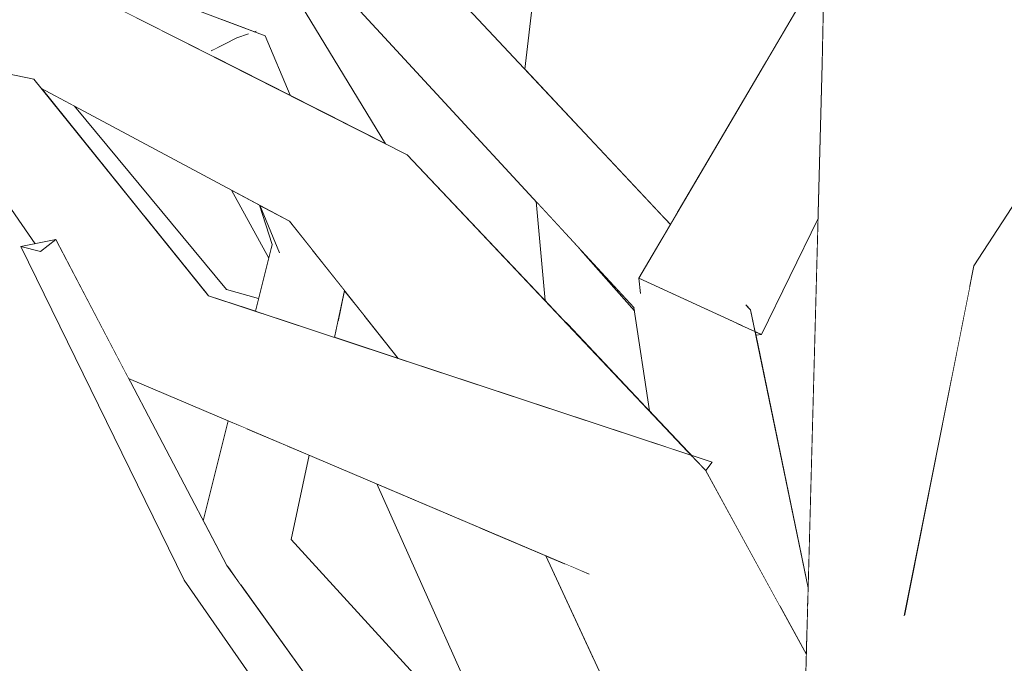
# Model space of a CAD drawing. Extents: x -289599 to -184549, y 66678 to 295474.
# Tile 397 of 656: x -261610 to -261497, y 71573 to 71647. Entities that reach past the tile are written whole.
import ezdxf

# ---------------------------------------------------------------- set-up
doc = ezdxf.new("R2010")
doc.units = 0
doc.header["$MEASUREMENT"] = 0
doc.linetypes.add('Wipeout_Contour', pattern=[1000, 0, -1000])
doc.layers.add('arch drzewa', color=8, linetype='Continuous')
doc.layers.add('arch drzewa_Nr_Pióra__4', color=8, linetype='Continuous', lineweight=9)

msp = doc.modelspace()

# ---------------------------------------------------------------- wipeouts: each hides what was drawn before it
at = {"color": 254, "linetype": 'Wipeout_Contour', "lineweight": 0, "ltscale": 1273682.417204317}
msp.add_wipeout([(-261575.58, 71653.46), (-261536.09, 71622.04), (-261535.09, 71623.74), (-261565.45, 71656.11)], dxfattribs=at).dxf.layer = 'arch drzewa'
at = {"color": 254, "linetype": 'Wipeout_Contour', "lineweight": 0, "ltscale": 1273455.71139091}
msp.add_wipeout([(-261502.53, 71641.28), (-261500.62, 71616.32), (-261500.09, 71618.96), (-261485.41, 71641.63)], dxfattribs=at).dxf.layer = 'arch drzewa'
at = {"color": 254, "linetype": 'Wipeout_Contour', "lineweight": 0, "ltscale": 1592143.052614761}
msp.add_wipeout([(-261587.07, 71581.54), (-261574.06, 71564.59), (-261572.98, 71564.82), (-261572.01, 71564.64), (-261586.26, 71584.39)], dxfattribs=at).dxf.layer = 'arch drzewa'

# ---------------------------------------------------------------- next in the draw order: wipeouts: each hides what was drawn before it
at = {"color": 254, "linetype": 'Wipeout_Contour', "lineweight": 0, "ltscale": 955099.524257}
msp.add_wipeout([(-261502.73, 71605.73), (-261500.62, 71616.32), (-261502.53, 71641.28)], dxfattribs=at).dxf.layer = 'arch drzewa'
at = {"color": 254, "linetype": 'Wipeout_Contour', "lineweight": 0, "ltscale": 955375.522666}
msp.add_wipeout([(-261586.26, 71584.39), (-261605.97, 71621.98), (-261607.74, 71620.61)], dxfattribs=at).dxf.layer = 'arch drzewa'
at = {"color": 254, "linetype": 'Wipeout_Contour', "lineweight": 0, "ltscale": 1592127.379906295}
msp.add_wipeout([(-261574.06, 71564.59), (-261587.07, 71581.54), (-261572.23, 71561.16), (-261574.08, 71564.4), (-261574.18, 71564.54)], dxfattribs=at).dxf.layer = 'arch drzewa'

# ---------------------------------------------------------------- next in the draw order: wipeouts: each hides what was drawn before it
at = {"color": 254, "linetype": 'Wipeout_Contour', "lineweight": 0, "ltscale": 2228522.661334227}
msp.add_wipeout([(-261502.53, 71641.28), (-261517.59, 71642.2), (-261510.76, 71513.5), (-261503.26, 71513.5), (-261503.13, 71535.95), (-261508.07, 71578.99), (-261502.73, 71605.73)], dxfattribs=at).dxf.layer = 'arch drzewa'
at = {"color": 254, "linetype": 'Wipeout_Contour', "lineweight": 0, "ltscale": 1910576.01579941}
msp.add_wipeout([(-261587.07, 71581.54), (-261591.18, 71582.72), (-261577.36, 71564.9), (-261575.35, 71564.52), (-261575.19, 71564.32), (-261572.23, 71561.16)], dxfattribs=at).dxf.layer = 'arch drzewa'

# ---------------------------------------------------------------- next in the draw order: wipeouts: each hides what was drawn before it
at = {"color": 254, "linetype": 'Wipeout_Contour', "lineweight": 0, "ltscale": 3183689.563935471}
msp.add_wipeout([(-261502.73, 71651.82), (-261502.53, 71641.28), (-261485.41, 71641.63), (-261484.84, 71642.51), (-261489.32, 71668.94), (-261495.21, 71678.48), (-261493.78, 71671.67), (-261496.25, 71667.97), (-261501.63, 71648.56), (-261502.36, 71650.82)], dxfattribs=at).dxf.layer = 'arch drzewa'
at = {"color": 254, "linetype": 'Wipeout_Contour', "lineweight": 0, "ltscale": 1910154.392156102}
msp.add_wipeout([(-261521.05, 71513.5), (-261516.01, 71513.5), (-261518.85, 71519.6), (-261512.02, 71513.5), (-261510.76, 71513.5), (-261517.59, 71642.2)], dxfattribs=at).dxf.layer = 'arch drzewa'
at = {"color": 254, "linetype": 'Wipeout_Contour', "lineweight": 0, "ltscale": 1591729.014239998}
msp.add_wipeout([(-261494.1, 71611.84), (-261502.75, 71535.38), (-261501.79, 71535.8), (-261495.36, 71547.64), (-261489.31, 71560.35)], dxfattribs=at).dxf.layer = 'arch drzewa'
at = {"color": 254, "linetype": 'Wipeout_Contour', "lineweight": 0, "ltscale": 955296.851962}
msp.add_wipeout([(-261577.36, 71564.9), (-261591.18, 71582.72), (-261578.94, 71565.13)], dxfattribs=at).dxf.layer = 'arch drzewa'

# ---------------------------------------------------------------- next in the draw order: wipeouts: each hides what was drawn before it
at = {"color": 254, "linetype": 'Wipeout_Contour', "lineweight": 0, "ltscale": 955124.157194}
msp.add_wipeout([(-261502.73, 71651.82), (-261503.85, 71653.25), (-261502.53, 71641.28)], dxfattribs=at).dxf.layer = 'arch drzewa'
at = {"color": 254, "linetype": 'Wipeout_Contour', "lineweight": 0, "ltscale": 955347.794942}
msp.add_wipeout([(-261607.74, 71620.61), (-261587.07, 71581.54), (-261586.26, 71584.39)], dxfattribs=at).dxf.layer = 'arch drzewa'
at = {"color": 254, "linetype": 'Wipeout_Contour', "lineweight": 0, "ltscale": 955067.093328}
msp.add_wipeout([(-261502.75, 71535.38), (-261494.1, 71611.84), (-261500.09, 71618.96)], dxfattribs=at).dxf.layer = 'arch drzewa'
at = {"color": 254, "linetype": 'Wipeout_Contour', "lineweight": 0, "ltscale": 2228709.320209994}
msp.add_wipeout([(-261531.86, 71614.01), (-261539.3, 71614.16), (-261519.25, 71580.46), (-261519.22, 71581.81), (-261525.85, 71613.89), (-261527.91, 71613.93), (-261526.72, 71612)], dxfattribs=at).dxf.layer = 'arch drzewa'
at = {"color": 254, "linetype": 'Wipeout_Contour', "lineweight": 0, "ltscale": 955121.855335}
msp.add_wipeout([(-261522.49, 71579.75), (-261519.42, 71574.14), (-261519.27, 71579.67)], dxfattribs=at).dxf.layer = 'arch drzewa'

# ---------------------------------------------------------------- next in the draw order: wipeouts: each hides what was drawn before it
at = {"color": 254, "linetype": 'Wipeout_Contour', "lineweight": 0, "ltscale": 1591923.535939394}
msp.add_wipeout([(-261517.59, 71642.2), (-261502.53, 71641.28), (-261503.85, 71653.25), (-261513.21, 71667.18), (-261516.7, 71694.71)], dxfattribs=at).dxf.layer = 'arch drzewa'
at = {"color": 254, "linetype": 'Wipeout_Contour', "lineweight": 0, "ltscale": 955379.316168}
msp.add_wipeout([(-261587.07, 71581.54), (-261607.74, 71620.61), (-261610, 71621.19)], dxfattribs=at).dxf.layer = 'arch drzewa'
at = {"color": 254, "linetype": 'Wipeout_Contour', "lineweight": 0, "ltscale": 1591765.906158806}
msp.add_wipeout([(-261500.09, 71618.96), (-261508.07, 71578.99), (-261503.13, 71535.95), (-261503.12, 71535.65), (-261502.75, 71535.38)], dxfattribs=at).dxf.layer = 'arch drzewa'
at = {"color": 254, "linetype": 'Wipeout_Contour', "lineweight": 0, "ltscale": 2547086.848787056}
msp.add_wipeout([(-261539.3, 71614.16), (-261537.51, 71602.23), (-261532.66, 71597.09), (-261530.29, 71596.31), (-261531.02, 71595.34), (-261522.49, 71579.75), (-261519.27, 71579.67), (-261519.25, 71580.46)], dxfattribs=at).dxf.layer = 'arch drzewa'

# ---------------------------------------------------------------- next in the draw order: wipeouts: each hides what was drawn before it
at = {"color": 254, "linetype": 'Wipeout_Contour', "lineweight": 0, "ltscale": 1910444.042613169}
msp.add_wipeout([(-261536.09, 71622.04), (-261575.58, 71653.46), (-261539.3, 71614.16), (-261531.86, 71614.01), (-261538.56, 71615.82), (-261538.74, 71617.54)], dxfattribs=at).dxf.layer = 'arch drzewa'
at = {"color": 254, "linetype": 'Wipeout_Contour', "lineweight": 0, "ltscale": 1591767.304024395}
msp.add_wipeout([(-261500.09, 71618.96), (-261494.1, 71611.84), (-261474.63, 71647.04), (-261475.32, 71646.79), (-261478.65, 71652.05)], dxfattribs=at).dxf.layer = 'arch drzewa'
at = {"color": 254, "linetype": 'Wipeout_Contour', "lineweight": 0, "ltscale": 1273545.355346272}
msp.add_wipeout([(-261524.6, 71611.03), (-261518.07, 71624.41), (-261517.59, 71642.2), (-261517.5, 71647.31)], dxfattribs=at).dxf.layer = 'arch drzewa'
at = {"color": 254, "linetype": 'Wipeout_Contour', "lineweight": 0, "ltscale": 955354.327292}
msp.add_wipeout([(-261610, 71621.19), (-261591.18, 71582.72), (-261587.07, 71581.54)], dxfattribs=at).dxf.layer = 'arch drzewa'
at = {"color": 254, "linetype": 'Wipeout_Contour', "lineweight": 0, "ltscale": 955164.807061}
msp.add_wipeout([(-261525.85, 71613.89), (-261526.26, 71614.33), (-261526.33, 71614.27)], dxfattribs=at).dxf.layer = 'arch drzewa'
at = {"color": 254, "linetype": 'Wipeout_Contour', "lineweight": 0, "ltscale": 1910320.077003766}
msp.add_wipeout([(-261544.56, 71583.45), (-261547.32, 71584.62), (-261519.96, 71554.09), (-261519.42, 71574.14), (-261531.04, 71595.38), (-261534.95, 71594.05)], dxfattribs=at).dxf.layer = 'arch drzewa'

# ---------------------------------------------------------------- next in the draw order: linework, layer by layer
at = {"layer": 'arch drzewa_Nr_Pióra__4', "linetype": 'Continuous'}
for p, q in [((-261500.09, 71618.96), (-261478.65, 71652.05)), ((-261508.15, 71578.61), (-261500.09, 71618.96))]:
    msp.add_line(p, q, dxfattribs=at)

# ---------------------------------------------------------------- next in the draw order: wipeouts: each hides what was drawn before it
at = {"color": 254, "linetype": 'Wipeout_Contour', "lineweight": 0, "ltscale": 955407.982887}
msp.add_wipeout([(-261605.97, 71621.98), (-261610, 71621.19), (-261607.74, 71620.61)], dxfattribs=at).dxf.layer = 'arch drzewa'
at = {"color": 254, "linetype": 'Wipeout_Contour', "lineweight": 0, "ltscale": 955211.105584}
msp.add_wipeout([(-261539.3, 71614.16), (-261545.45, 71620.82), (-261539.24, 71613.76)], dxfattribs=at).dxf.layer = 'arch drzewa'
at = {"color": 254, "linetype": 'Wipeout_Contour', "lineweight": 0, "ltscale": 955166.736426}
msp.add_wipeout([(-261527.91, 71613.93), (-261525.85, 71613.89), (-261526.33, 71614.27)], dxfattribs=at).dxf.layer = 'arch drzewa'
at = {"color": 254, "linetype": 'Wipeout_Contour', "lineweight": 0, "ltscale": 1273533.662834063}
msp.add_wipeout([(-261547.32, 71584.62), (-261549.46, 71585.53), (-261520.78, 71523.76), (-261519.96, 71554.09)], dxfattribs=at).dxf.layer = 'arch drzewa'

# ---------------------------------------------------------------- next in the draw order: wipeouts: each hides what was drawn before it
at = {"color": 254, "linetype": 'Wipeout_Contour', "lineweight": 0, "ltscale": 3183896.183847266}
msp.add_wipeout([(-261517.39, 71653.85), (-261538.74, 71617.54), (-261526.72, 71612), (-261527.91, 71613.93), (-261526.33, 71614.27), (-261526.26, 71614.33), (-261525.85, 71613.89), (-261525.33, 71611.36), (-261524.6, 71611.03), (-261517.5, 71647.31)], dxfattribs=at).dxf.layer = 'arch drzewa'

# ---------------------------------------------------------------- next in the draw order: linework, layer by layer
at = {"layer": 'arch drzewa_Nr_Pióra__4', "linetype": 'Continuous'}
msp.add_line((-261517.59, 71642.2), (-261516.7, 71694.71), dxfattribs=at)

# ---------------------------------------------------------------- next in the draw order: wipeouts: each hides what was drawn before it
at = {"color": 254, "linetype": 'Wipeout_Contour', "lineweight": 0, "ltscale": 1273584.021224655}
msp.add_wipeout([(-261538.74, 71617.54), (-261538.56, 71615.82), (-261531.86, 71614.01), (-261526.72, 71612)], dxfattribs=at).dxf.layer = 'arch drzewa'
at = {"color": 254, "linetype": 'Wipeout_Contour', "lineweight": 0, "ltscale": 955159.181431}
msp.add_wipeout([(-261524.6, 71611.03), (-261525.33, 71611.36), (-261525.25, 71610.96)], dxfattribs=at).dxf.layer = 'arch drzewa'

# ---------------------------------------------------------------- next in the draw order: linework, layer by layer
at = {"layer": 'arch drzewa_Nr_Pióra__4', "linetype": 'Continuous'}
msp.add_line((-261525.85, 71613.89), (-261526.39, 71614.46), dxfattribs=at)

# ---------------------------------------------------------------- next in the draw order: wipeouts: each hides what was drawn before it
at = {"color": 254, "linetype": 'Wipeout_Contour', "lineweight": 0, "ltscale": 1273656.758702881}
msp.add_wipeout([(-261565.44, 71631.77), (-261579.01, 71624.1), (-261535.43, 71598.01), (-261532.66, 71597.09)], dxfattribs=at).dxf.layer = 'arch drzewa'
at = {"color": 254, "linetype": 'Wipeout_Contour', "lineweight": 0, "ltscale": 1273529.478884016}
msp.add_wipeout([(-261524.6, 71611.03), (-261525.25, 71610.96), (-261519.22, 71581.81), (-261518.07, 71624.41)], dxfattribs=at).dxf.layer = 'arch drzewa'

# ---------------------------------------------------------------- next in the draw order: linework, layer by layer
at = {"layer": 'arch drzewa_Nr_Pióra__4', "linetype": 'Continuous'}
for p, q in [((-261524.6, 71611.03), (-261518.07, 71624.41)), ((-261519.22, 71581.81), (-261525.85, 71613.89)), ((-261525.25, 71610.96), (-261524.6, 71611.03))]:
    msp.add_line(p, q, dxfattribs=at)

# ---------------------------------------------------------------- next in the draw order: wipeouts: each hides what was drawn before it
at = {"color": 254, "linetype": 'Wipeout_Contour', "lineweight": 0, "ltscale": 2866737.193889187}
msp.add_wipeout([(-261675.89, 71681.25), (-261675.13, 71678.86), (-261674.59, 71678.36), (-261669.47, 71673.86), (-261653.66, 71667.46), (-261652.39, 71667.54), (-261652.23, 71666.89), (-261565.44, 71631.77), (-261671.67, 71685.62)], dxfattribs=at).dxf.layer = 'arch drzewa'
at = {"color": 254, "linetype": 'Wipeout_Contour', "lineweight": 0, "ltscale": 1273596.174786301}
msp.add_wipeout([(-261524, 71642.61), (-261537.56, 71641.65), (-261534.32, 71625.06), (-261532.44, 71628.26)], dxfattribs=at).dxf.layer = 'arch drzewa'
at = {"color": 254, "linetype": 'Wipeout_Contour', "lineweight": 0, "ltscale": 1273681.545342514}
msp.add_wipeout([(-261535.43, 71598.01), (-261579.01, 71624.1), (-261566.48, 71608.28), (-261561.36, 71606.59)], dxfattribs=at).dxf.layer = 'arch drzewa'
at = {"color": 254, "linetype": 'Wipeout_Contour', "lineweight": 0, "ltscale": 1273559.193705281}
msp.add_wipeout([(-261532.85, 71596.68), (-261532.94, 71596.52), (-261531.04, 71595.38), (-261532.57, 71597)], dxfattribs=at).dxf.layer = 'arch drzewa'

# ---------------------------------------------------------------- next in the draw order: wipeouts: each hides what was drawn before it
at = {"color": 254, "linetype": 'Wipeout_Contour', "lineweight": 0, "ltscale": 2229342.572841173}
msp.add_wipeout([(-261565.44, 71631.77), (-261652.23, 71666.89), (-261651.23, 71662.81), (-261610.27, 71640.85), (-261608.51, 71640.5), (-261607.68, 71639.46), (-261579.01, 71624.1)], dxfattribs=at).dxf.layer = 'arch drzewa'
at = {"color": 254, "linetype": 'Wipeout_Contour', "lineweight": 0, "ltscale": 1273604.803236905}
msp.add_wipeout([(-261537.56, 71641.65), (-261535.63, 71624.31), (-261535.09, 71623.74), (-261534.32, 71625.06)], dxfattribs=at).dxf.layer = 'arch drzewa'
at = {"color": 254, "linetype": 'Wipeout_Contour', "lineweight": 0, "ltscale": 955170.891564}
msp.add_wipeout([(-261534.95, 71594.05), (-261531.04, 71595.38), (-261532.94, 71596.52)], dxfattribs=at).dxf.layer = 'arch drzewa'

# ---------------------------------------------------------------- next in the draw order: wipeouts: each hides what was drawn before it
at = {"color": 254, "linetype": 'Wipeout_Contour', "lineweight": 0, "ltscale": 955351.05289}
msp.add_wipeout([(-261581.83, 71645.47), (-261587.72, 71643.07), (-261578.96, 71638.63)], dxfattribs=at).dxf.layer = 'arch drzewa'
at = {"color": 254, "linetype": 'Wipeout_Contour', "lineweight": 0, "ltscale": 955226.487415}
msp.add_wipeout([(-261551.55, 71641.29), (-261535.63, 71624.31), (-261537.56, 71641.65)], dxfattribs=at).dxf.layer = 'arch drzewa'
at = {"color": 254, "linetype": 'Wipeout_Contour', "lineweight": 0, "ltscale": 2228918.752191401}
msp.add_wipeout([(-261597.6, 71606.01), (-261597.58, 71605.97), (-261532.85, 71596.68), (-261532.57, 71597), (-261532.17, 71596.58), (-261530.29, 71596.31), (-261588.35, 71615.51)], dxfattribs=at).dxf.layer = 'arch drzewa'

# ---------------------------------------------------------------- next in the draw order: wipeouts: each hides what was drawn before it
at = {"color": 254, "linetype": 'Wipeout_Contour', "lineweight": 0, "ltscale": 1592026.678124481}
msp.add_wipeout([(-261530.19, 71730.81), (-261537.56, 71641.65), (-261524, 71642.61), (-261519.89, 71649.6), (-261525.13, 71723.14)], dxfattribs=at).dxf.layer = 'arch drzewa'
at = {"color": 254, "linetype": 'Wipeout_Contour', "lineweight": 0, "ltscale": 955407.22336}
msp.add_wipeout([(-261588.35, 71615.51), (-261608.51, 71640.5), (-261618.79, 71636.6)], dxfattribs=at).dxf.layer = 'arch drzewa'
at = {"color": 254, "linetype": 'Wipeout_Contour', "lineweight": 0, "ltscale": 1592188.506176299}
msp.add_wipeout([(-261580.19, 71620.45), (-261579.87, 71612.71), (-261573.85, 71610.71), (-261572.69, 71616.12), (-261576.36, 71620.75)], dxfattribs=at).dxf.layer = 'arch drzewa'
at = {"color": 254, "linetype": 'Wipeout_Contour', "lineweight": 0, "ltscale": 1910483.452207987}
msp.add_wipeout([(-261532.85, 71596.68), (-261597.58, 71605.97), (-261597.57, 71605.96), (-261544.56, 71583.45), (-261534.95, 71594.05), (-261532.94, 71596.52)], dxfattribs=at).dxf.layer = 'arch drzewa'
at = {"color": 254, "linetype": 'Wipeout_Contour', "lineweight": 0, "ltscale": 1273554.753530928}
msp.add_wipeout([(-261530.29, 71596.31), (-261532.17, 71596.58), (-261531.04, 71595.38), (-261531.02, 71595.34)], dxfattribs=at).dxf.layer = 'arch drzewa'

# ---------------------------------------------------------------- next in the draw order: linework, layer by layer
at = {"layer": 'arch drzewa_Nr_Pióra__4', "linetype": 'Continuous'}
for p, q in [((-261521.05, 71513.5), (-261517.59, 71642.2)), ((-261519.42, 71574.14), (-261531.04, 71595.38)), ((-261530.29, 71596.31), (-261531.02, 71595.34))]:
    msp.add_line(p, q, dxfattribs=at)

# ---------------------------------------------------------------- next in the draw order: wipeouts: each hides what was drawn before it
at = {"color": 254, "linetype": 'Wipeout_Contour', "lineweight": 0, "ltscale": 1273674.626517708}
msp.add_wipeout([(-261537.78, 71711.45), (-261537.56, 71641.65), (-261530.19, 71730.81), (-261531.68, 71733.07)], dxfattribs=at).dxf.layer = 'arch drzewa'
at = {"color": 254, "linetype": 'Wipeout_Contour', "lineweight": 0, "ltscale": 1592493.467401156}
msp.add_wipeout([(-261636.75, 71644.82), (-261642.21, 71642.62), (-261608.51, 71640.5), (-261638.21, 71646.45), (-261637.28, 71645.67)], dxfattribs=at).dxf.layer = 'arch drzewa'
at = {"color": 254, "linetype": 'Wipeout_Contour', "lineweight": 0, "ltscale": 1592325.513444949}
msp.add_wipeout([(-261588.35, 71615.51), (-261618.79, 71636.6), (-261608.36, 71621.51), (-261605.97, 71621.98), (-261597.6, 71606.01)], dxfattribs=at).dxf.layer = 'arch drzewa'
at = {"color": 254, "linetype": 'Wipeout_Contour', "lineweight": 0, "ltscale": 1592027.447008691}
msp.add_wipeout([(-261549.16, 71624.85), (-261547.07, 71612.34), (-261537.51, 71602.23), (-261539.24, 71613.76), (-261545.45, 71620.82)], dxfattribs=at).dxf.layer = 'arch drzewa'
at = {"color": 254, "linetype": 'Wipeout_Contour', "lineweight": 0, "ltscale": 955324.062595}
msp.add_wipeout([(-261580.19, 71620.45), (-261581.36, 71613.2), (-261579.87, 71612.71)], dxfattribs=at).dxf.layer = 'arch drzewa'
at = {"color": 254, "linetype": 'Wipeout_Contour', "lineweight": 0, "ltscale": 1273724.063685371}
msp.add_wipeout([(-261573.44, 71612.6), (-261573.85, 71610.71), (-261566.48, 71608.28), (-261570.4, 71613.23)], dxfattribs=at).dxf.layer = 'arch drzewa'
at = {"color": 254, "linetype": 'Wipeout_Contour', "lineweight": 0, "ltscale": 1592054.980709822}
msp.add_wipeout([(-261578.84, 71587.39), (-261584.67, 71582.19), (-261577.81, 71572.68), (-261536.2, 71536.28), (-261535.07, 71539.58)], dxfattribs=at).dxf.layer = 'arch drzewa'

# ---------------------------------------------------------------- next in the draw order: linework, layer by layer
at = {"layer": 'arch drzewa_Nr_Pióra__4', "linetype": 'Continuous'}
for p, q in [((-261539.24, 71613.76), (-261545.45, 71620.82)), ((-261524.6, 71611.03), (-261538.74, 71617.54)), ((-261538.74, 71617.54), (-261538.55, 71615.78)), ((-261539.3, 71614.16), (-261539.27, 71614.12)), ((-261537.51, 71602.23), (-261539.3, 71614.16))]:
    msp.add_line(p, q, dxfattribs=at)

# ---------------------------------------------------------------- next in the draw order: wipeouts: each hides what was drawn before it
at = {"color": 254, "linetype": 'Wipeout_Contour', "lineweight": 0, "ltscale": 4457917.780427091}
msp.add_wipeout([(-261550.91, 71649.88), (-261551.88, 71641.64), (-261551.55, 71641.29), (-261537.56, 71641.65), (-261537.78, 71711.45), (-261538.37, 71709.74), (-261541.47, 71710.01), (-261537.84, 71727.72), (-261537.88, 71742.48), (-261539.71, 71745.25), (-261547.14, 71682.01), (-261540.86, 71671.67), (-261543.34, 71667.97), (-261550.23, 71648.56)], dxfattribs=at).dxf.layer = 'arch drzewa'
at = {"color": 254, "linetype": 'Wipeout_Contour', "lineweight": 0, "ltscale": 2547705.834830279}
msp.add_wipeout([(-261614.32, 71656.55), (-261600.56, 71649.58), (-261586.74, 71646.55), (-261586.66, 71646.66), (-261586.54, 71646.96), (-261584.62, 71646.08), (-261581.83, 71645.47), (-261613.37, 71657.41)], dxfattribs=at).dxf.layer = 'arch drzewa'
at = {"color": 254, "linetype": 'Wipeout_Contour', "lineweight": 0, "ltscale": 1273974.326903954}
msp.add_wipeout([(-261642.68, 71642.43), (-261618.79, 71636.6), (-261608.51, 71640.5), (-261642.21, 71642.62)], dxfattribs=at).dxf.layer = 'arch drzewa'
at = {"color": 254, "linetype": 'Wipeout_Contour', "lineweight": 0, "ltscale": 1273647.454881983}
msp.add_wipeout([(-261549.16, 71624.85), (-261550.57, 71626.37), (-261549.54, 71614.95), (-261547.07, 71612.34)], dxfattribs=at).dxf.layer = 'arch drzewa'
at = {"color": 254, "linetype": 'Wipeout_Contour', "lineweight": 0, "ltscale": 1273769.512513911}
msp.add_wipeout([(-261582.12, 71613.45), (-261581.36, 71613.2), (-261580.19, 71620.45), (-261581.02, 71621.43)], dxfattribs=at).dxf.layer = 'arch drzewa'
at = {"color": 254, "linetype": 'Wipeout_Contour', "lineweight": 0, "ltscale": 955298.374517}
msp.add_wipeout([(-261572.69, 71616.12), (-261573.44, 71612.6), (-261570.4, 71613.23)], dxfattribs=at).dxf.layer = 'arch drzewa'
at = {"color": 254, "linetype": 'Wipeout_Contour', "lineweight": 0, "ltscale": 955301.539919}
msp.add_wipeout([(-261579.28, 71598.19), (-261578.84, 71587.39), (-261576.76, 71597.12)], dxfattribs=at).dxf.layer = 'arch drzewa'
at = {"color": 254, "linetype": 'Wipeout_Contour', "lineweight": 0, "ltscale": 955211.315105}
msp.add_wipeout([(-261557.21, 71588.82), (-261543.72, 71573.17), (-261549.46, 71585.53)], dxfattribs=at).dxf.layer = 'arch drzewa'

# ---------------------------------------------------------------- next in the draw order: linework, layer by layer
at = {"layer": 'arch drzewa_Nr_Pióra__4', "linetype": 'Continuous'}
for p, q in [((-261535.09, 71623.74), (-261565.45, 71656.11)), ((-261538.74, 71617.54), (-261517.39, 71653.85)), ((-261551.88, 71641.64), (-261550.91, 71649.88)), ((-261608.51, 71640.5), (-261638.26, 71646.46)), ((-261608.36, 71621.51), (-261618.79, 71636.6)), ((-261531.04, 71595.38), (-261565.44, 71631.77)), ((-261549.54, 71614.95), (-261550.57, 71626.37)), ((-261573.85, 71610.71), (-261572.69, 71616.12))]:
    msp.add_line(p, q, dxfattribs=at)

# ---------------------------------------------------------------- next in the draw order: wipeouts: each hides what was drawn before it
at = {"color": 254, "linetype": 'Wipeout_Contour', "lineweight": 0, "ltscale": 2229191.284152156}
msp.add_wipeout([(-261600.56, 71649.58), (-261587.72, 71643.07), (-261581.83, 71645.47), (-261584.62, 71646.08), (-261583.84, 71645.7), (-261587.89, 71643.85), (-261586.74, 71646.55)], dxfattribs=at).dxf.layer = 'arch drzewa'
at = {"color": 254, "linetype": 'Wipeout_Contour', "lineweight": 0, "ltscale": 955328.79706}
msp.add_wipeout([(-261582.95, 71613.72), (-261582.12, 71613.45), (-261581.02, 71621.43)], dxfattribs=at).dxf.layer = 'arch drzewa'
at = {"color": 254, "linetype": 'Wipeout_Contour', "lineweight": 0, "ltscale": 1592184.967021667}
msp.add_wipeout([(-261583.49, 71599.98), (-261586.06, 71584.11), (-261584.67, 71582.19), (-261578.84, 71587.39), (-261579.28, 71598.19)], dxfattribs=at).dxf.layer = 'arch drzewa'
at = {"color": 254, "linetype": 'Wipeout_Contour', "lineweight": 0, "ltscale": 2228779.946727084}
msp.add_wipeout([(-261557.21, 71588.82), (-261568.96, 71593.81), (-261553.82, 71560.06), (-261538.16, 71542.95), (-261536.22, 71547.64), (-261534.59, 71553.5), (-261543.72, 71573.17)], dxfattribs=at).dxf.layer = 'arch drzewa'

# ---------------------------------------------------------------- next in the draw order: linework, layer by layer
at = {"layer": 'arch drzewa_Nr_Pióra__4', "linetype": 'Continuous'}
for p, q in [((-261578.84, 71587.39), (-261576.76, 71597.12)), ((-261553.82, 71560.06), (-261568.96, 71593.81)), ((-261535.06, 71539.57), (-261578.84, 71587.39)), ((-261520.78, 71523.76), (-261549.46, 71585.53)), ((-261578.93, 71565.11), (-261591.18, 71582.72))]:
    msp.add_line(p, q, dxfattribs=at)

# ---------------------------------------------------------------- next in the draw order: wipeouts: each hides what was drawn before it
at = {"color": 254, "linetype": 'Wipeout_Contour', "lineweight": 0, "ltscale": 1273813.357180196}
msp.add_wipeout([(-261584.62, 71646.08), (-261586.54, 71646.96), (-261585.1, 71645.26), (-261583.84, 71645.7)], dxfattribs=at).dxf.layer = 'arch drzewa'
at = {"color": 254, "linetype": 'Wipeout_Contour', "lineweight": 0, "ltscale": 1273768.606624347}
msp.add_wipeout([(-261579.01, 71624.1), (-261582.44, 71625.94), (-261580.19, 71620.45), (-261576.36, 71620.75)], dxfattribs=at).dxf.layer = 'arch drzewa'
at = {"color": 254, "linetype": 'Wipeout_Contour', "lineweight": 0, "ltscale": 1592232.001374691}
msp.add_wipeout([(-261586.3, 71616.22), (-261588.65, 71615.88), (-261588.35, 71615.51), (-261582.95, 71613.72), (-261582.58, 71615.18)], dxfattribs=at).dxf.layer = 'arch drzewa'
at = {"color": 254, "linetype": 'Wipeout_Contour', "lineweight": 0, "ltscale": 1273759.068543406}
msp.add_wipeout([(-261583.94, 71600.17), (-261586.14, 71584.21), (-261586.06, 71584.11), (-261583.49, 71599.98)], dxfattribs=at).dxf.layer = 'arch drzewa'

# ---------------------------------------------------------------- next in the draw order: linework, layer by layer
at = {"layer": 'arch drzewa_Nr_Pióra__4', "linetype": 'Continuous'}
msp.add_line((-261566.48, 71608.28), (-261579.01, 71624.1), dxfattribs=at)

# ---------------------------------------------------------------- next in the draw order: wipeouts: each hides what was drawn before it
at = {"color": 254, "linetype": 'Wipeout_Contour', "lineweight": 0, "ltscale": 1910725.391688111}
msp.add_wipeout([(-261588.62, 71649.42), (-261586.89, 71647.39), (-261586.43, 71647.21), (-261586.32, 71647.17), (-261583.1, 71645.95), (-261582.9, 71646.02)], dxfattribs=at).dxf.layer = 'arch drzewa'
at = {"color": 254, "linetype": 'Wipeout_Contour', "lineweight": 0, "ltscale": 1273848.721205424}
msp.add_wipeout([(-261607.68, 71639.46), (-261596.09, 71625.1), (-261586.3, 71616.22), (-261603.8, 71637.38)], dxfattribs=at).dxf.layer = 'arch drzewa'
at = {"color": 254, "linetype": 'Wipeout_Contour', "lineweight": 0, "ltscale": 1273776.941768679}
msp.add_wipeout([(-261582.48, 71625.95), (-261581.02, 71621.43), (-261580.19, 71620.45), (-261582.44, 71625.94)], dxfattribs=at).dxf.layer = 'arch drzewa'
at = {"color": 254, "linetype": 'Wipeout_Contour', "lineweight": 0, "ltscale": 1592205.4844525}
msp.add_wipeout([(-261586.1, 71601.09), (-261588.97, 71589.56), (-261586.26, 71584.39), (-261586.14, 71584.21), (-261583.94, 71600.17)], dxfattribs=at).dxf.layer = 'arch drzewa'

# ---------------------------------------------------------------- next in the draw order: linework, layer by layer
at = {"layer": 'arch drzewa_Nr_Pióra__4', "linetype": 'Continuous'}
for p, q in [((-261610, 71621.19), (-261605.97, 71621.98)), ((-261605.97, 71621.98), (-261607.74, 71620.61)), ((-261607.74, 71620.61), (-261610, 71621.19)), ((-261544.46, 71583.41), (-261597.57, 71605.96)), ((-261588.97, 71589.56), (-261586.1, 71601.09)), ((-261572.01, 71564.64), (-261586.26, 71584.39))]:
    msp.add_line(p, q, dxfattribs=at)

# ---------------------------------------------------------------- next in the draw order: wipeouts: each hides what was drawn before it
at = {"color": 254, "linetype": 'Wipeout_Contour', "lineweight": 0, "ltscale": 955362.913413}
msp.add_wipeout([(-261586.66, 71646.66), (-261585.1, 71645.26), (-261586.54, 71646.96)], dxfattribs=at).dxf.layer = 'arch drzewa'
at = {"color": 254, "linetype": 'Wipeout_Contour', "lineweight": 0, "ltscale": 955353.675361}
msp.add_wipeout([(-261583.1, 71645.95), (-261583.07, 71645.94), (-261582.9, 71646.02)], dxfattribs=at).dxf.layer = 'arch drzewa'
at = {"color": 254, "linetype": 'Wipeout_Contour', "lineweight": 0, "ltscale": 1273782.461187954}
msp.add_wipeout([(-261585.71, 71627.68), (-261581.42, 71619.84), (-261581.02, 71621.43), (-261582.48, 71625.95)], dxfattribs=at).dxf.layer = 'arch drzewa'
at = {"color": 254, "linetype": 'Wipeout_Contour', "lineweight": 0, "ltscale": 955355.428966}
msp.add_wipeout([(-261596.09, 71625.1), (-261588.65, 71615.88), (-261586.3, 71616.22)], dxfattribs=at).dxf.layer = 'arch drzewa'

# ---------------------------------------------------------------- next in the draw order: linework, layer by layer
at = {"layer": 'arch drzewa_Nr_Pióra__4', "linetype": 'Continuous'}
for p, q in [((-261581.42, 71619.84), (-261585.71, 71627.68)), ((-261581.02, 71621.43), (-261582.48, 71625.95)), ((-261580.19, 71620.45), (-261582.44, 71625.94)), ((-261586.26, 71584.39), (-261605.97, 71621.98)), ((-261582.95, 71613.72), (-261581.02, 71621.43)), ((-261591.18, 71582.72), (-261610, 71621.19)), ((-261582.58, 71615.18), (-261586.3, 71616.22)), ((-261530.29, 71596.31), (-261588.35, 71615.51))]:
    msp.add_line(p, q, dxfattribs=at)

# ---------------------------------------------------------------- next in the draw order: wipeouts: each hides what was drawn before it
at = {"color": 254, "linetype": 'Wipeout_Contour', "lineweight": 0, "ltscale": 1273818.849570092}
msp.add_wipeout([(-261586.74, 71646.55), (-261587.89, 71643.85), (-261585.1, 71645.26), (-261586.66, 71646.66)], dxfattribs=at).dxf.layer = 'arch drzewa'

# ---------------------------------------------------------------- next in the draw order: wipeouts: each hides what was drawn before it
at = {"color": 254, "linetype": 'Wipeout_Contour', "lineweight": 0, "ltscale": 955361.049304}
msp.add_wipeout([(-261585.1, 71645.26), (-261587.89, 71643.85), (-261583.84, 71645.7)], dxfattribs=at).dxf.layer = 'arch drzewa'

# ---------------------------------------------------------------- next in the draw order: wipeouts: each hides what was drawn before it
at = {"color": 254, "linetype": 'Wipeout_Contour', "lineweight": 0, "ltscale": 1273777.780295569}
msp.add_wipeout([(-261586.35, 71653.65), (-261572.27, 71635.24), (-261567.94, 71633.04), (-261579.44, 71651.93)], dxfattribs=at).dxf.layer = 'arch drzewa'

# ---------------------------------------------------------------- next in the draw order: wipeouts: each hides what was drawn before it
at = {"color": 254, "linetype": 'Wipeout_Contour', "lineweight": 0, "ltscale": 3821467.51736484}
msp.add_wipeout([(-261586.35, 71653.65), (-261602.05, 71657.57), (-261598.98, 71651.96), (-261590.13, 71648.61), (-261589.57, 71648.84), (-261589.55, 71648.77), (-261588.62, 71649.42), (-261582.9, 71646.02), (-261583.07, 71645.94), (-261581.83, 71645.47), (-261578.96, 71638.63), (-261572.27, 71635.24)], dxfattribs=at).dxf.layer = 'arch drzewa'

# ---------------------------------------------------------------- next in the draw order: linework, layer by layer
at = {"layer": 'arch drzewa_Nr_Pióra__4', "linetype": 'Continuous'}
for p, q in [((-261565.44, 71631.77), (-261671.67, 71685.62)), ((-261581.83, 71645.47), (-261613.37, 71657.41)), ((-261539.3, 71614.16), (-261575.58, 71653.46)), ((-261567.94, 71633.04), (-261579.44, 71651.93)), ((-261585.1, 71645.26), (-261588.06, 71643.76)), ((-261583.76, 71645.72), (-261585.1, 71645.26)), ((-261582.85, 71646.04), (-261583.1, 71645.95)), ((-261578.96, 71638.63), (-261581.83, 71645.47)), ((-261588.35, 71615.51), (-261608.51, 71640.5)), ((-261579.01, 71624.1), (-261607.68, 71639.46)), ((-261586.3, 71616.22), (-261603.8, 71637.38))]:
    msp.add_line(p, q, dxfattribs=at)

doc.saveas('drawing.dxf')
